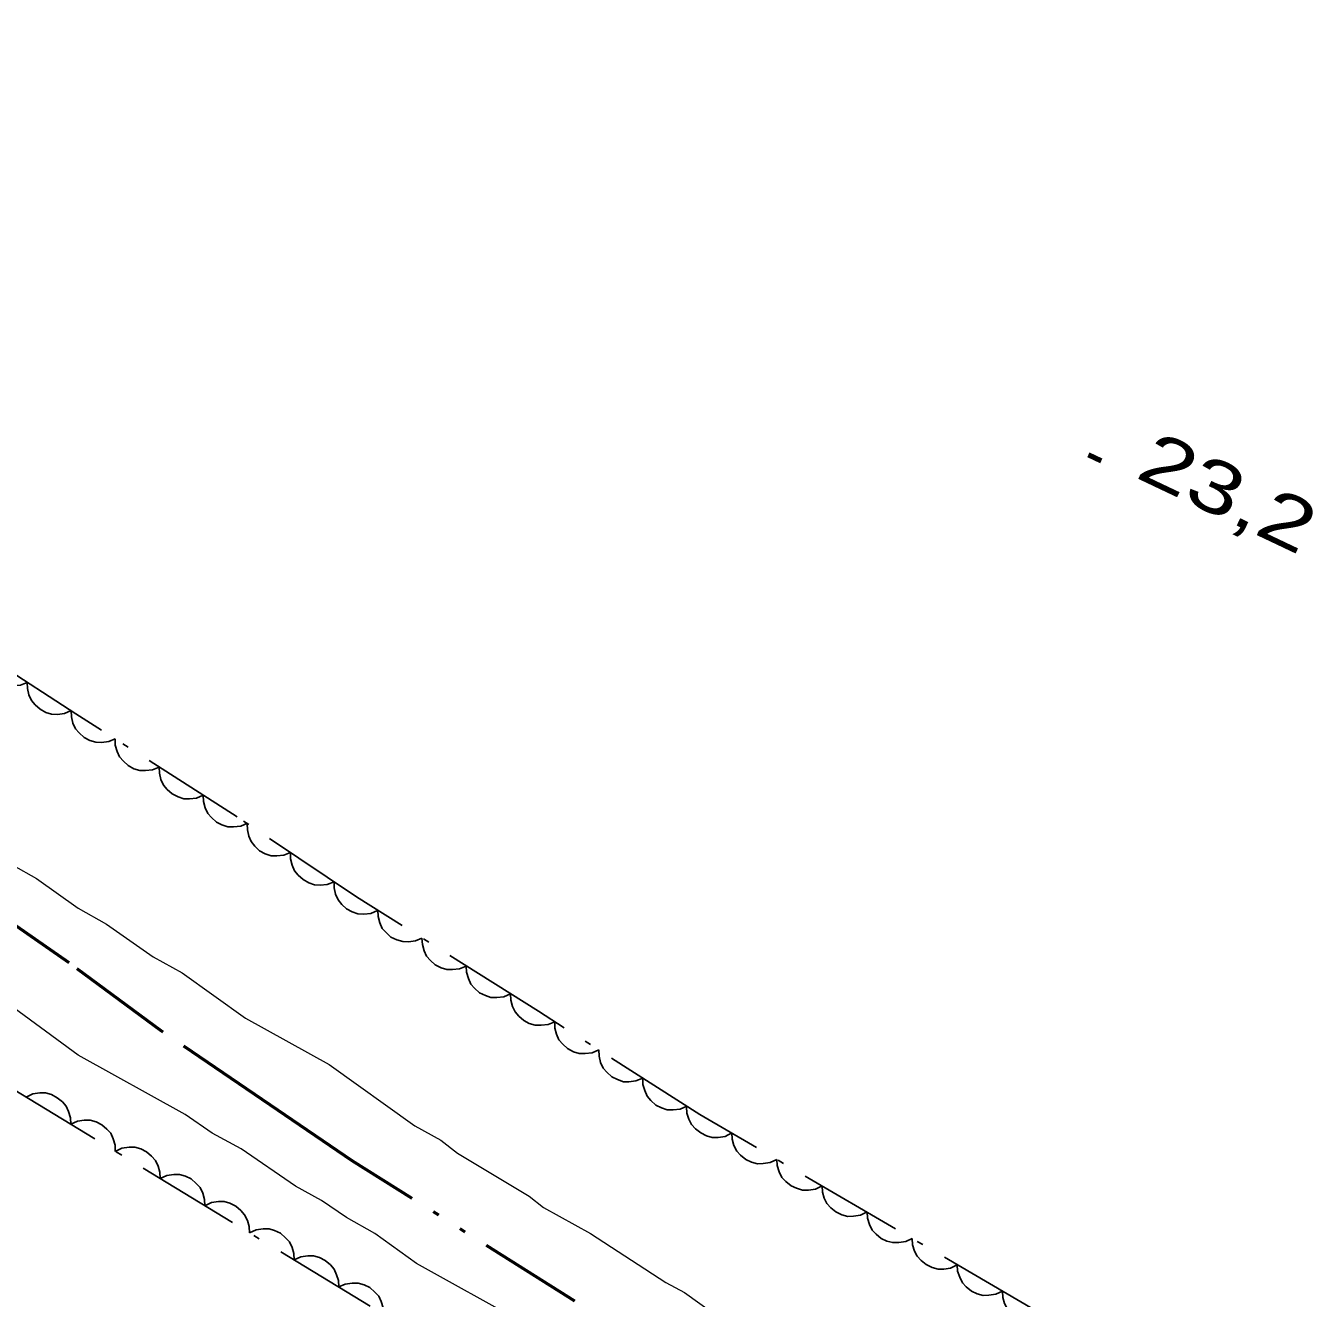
# Model space of a CAD drawing. Extents: x 356765 to 358572, y 5103174 to 5104650.
# Drawn here: x 357696.4 to 357733.37, y 5104223.8 to 5104260.32 of the extents above; entities that cross this region are included whole.
import ezdxf

# ---------------------------------------------------------------- set-up
doc = ezdxf.new("R2010")
doc.units = 0
doc.header["$LTSCALE"] = 0.6
doc.linetypes.add('DASH_DOUBLE_DOT', pattern=[9.2, 5, -1.2, 0.3, -1.2, 0.3, -1.2])
doc.linetypes.add('DOT_DASHED', pattern=[7.7, 5, -1.2, 0.3, -1.2])
for name, color, linetype, lineweight in [('2', 7, 'Continuous', 13), ('3', 7, 'Continuous', 140), ('4', 7, 'Continuous', 90), ('44', 7, 'Continuous', 25)]:
    doc.layers.add(name, color=color, linetype=linetype, lineweight=lineweight)

msp = doc.modelspace()

# ---------------------------------------------------------------- linework, layer by layer
at = {"layer": '2'}
for points in [[(357713.68, 5104221.43), (357707.61, 5104224.8), (357706.42, 5104225.66), (357705.6, 5104226.12), (357704.89, 5104226.61), (357704.14, 5104227.02), (357702.58, 5104228.09), (357701.75, 5104228.54), (357700.97, 5104229.08), (357697.9, 5104230.78), (357695.74, 5104232.37), (357695.15, 5104232.89), (357690.73, 5104236.04), (357683.39, 5104240.99), (357681.89, 5104241.82), (357680.06, 5104243.13), (357675.8, 5104245.69), (357674.54, 5104246.59), (357673.87, 5104247.15)], [(357696.03, 5104236.23), (357696.71, 5104235.85), (357697.9, 5104235), (357698.72, 5104234.54), (357700.06, 5104233.6), (357700.89, 5104233.14), (357702.71, 5104231.84), (357705.11, 5104230.51), (357707.56, 5104228.75), (357708.31, 5104228.34), (357708.79, 5104227.97), (357710.85, 5104226.73), (357711.26, 5104226.41), (357712.61, 5104225.66), (357714.77, 5104224.26), (357715.3, 5104223.97), (357716.56, 5104223.07)]]:
    msp.add_lwpolyline(points, dxfattribs=at)
at = {"layer": '3'}
msp.add_line((357726.9, 5104248.01), (357727.26, 5104247.84), dxfattribs=at)
at = {"layer": '4', "linetype": 'DASH_DOUBLE_DOT', "lineweight": 53}
msp.add_lwpolyline([(357712.16, 5104223.72), (357705.77, 5104227.75), (357703.42, 5104229.35), (357700.29, 5104231.48), (357697.65, 5104233.43), (357694.75, 5104235.44), (357691.91, 5104237.21), (357689.75, 5104238.8), (357683.12, 5104243.26), (357679.49, 5104245.38), (357676.17, 5104247.71), (357672.29, 5104250.25), (357669.94, 5104251.66), (357667.91, 5104252.78), (357663.84, 5104255.95), (357662.57, 5104256.85), (357661.31, 5104257.75), (357658.34, 5104259.89)], dxfattribs=at)
at = {"layer": '44', "linetype": 'DOT_DASHED'}
for points in [[(357729.34, 5104221.14), (357715.74, 5104229.08), (357711.11, 5104232.04), (357705.89, 5104235.33), (357702.47, 5104237.62), (357697.84, 5104240.58), (357693.52, 5104243.37), (357689.66, 5104246.29), (357685.81, 5104249.21), (357682.72, 5104252.1), (357679.46, 5104254.7), (357676.07, 5104257.75), (357673.41, 5104260.01), (357672.58, 5104262.04), (357672.32, 5104262.97), (357672.85, 5104264.63), (357673.65, 5104265.36), (357675.09, 5104266.52), (357691.27, 5104281.45), (357711, 5104299.92), (357717.62, 5104306.84), (357726.47, 5104315.66)], [(357657.68, 5104251.5), (357659.84, 5104251.87), (357662.61, 5104251.9), (357665.33, 5104251.17), (357668.03, 5104249.68), (357679.63, 5104241.67), (357695.82, 5104229.94), (357710.46, 5104221.04)]]:
    msp.add_lwpolyline(points, dxfattribs=at)
at = {"layer": '44'}
for points in [[(357696.44, 5104241.48), (357696.25, 5104241.4), (357696.05, 5104241.38), (357695.88, 5104241.38), (357695.72, 5104241.44), (357695.55, 5104241.52), (357695.41, 5104241.65), (357695.3, 5104241.77), (357695.23, 5104241.94), (357695.19, 5104242.12), (357695.18, 5104242.3)], [(357697.7, 5104240.67), (357697.51, 5104240.59), (357697.31, 5104240.56), (357697.14, 5104240.57), (357696.98, 5104240.62), (357696.81, 5104240.71), (357696.67, 5104240.84), (357696.56, 5104240.96), (357696.49, 5104241.12), (357696.45, 5104241.3), (357696.44, 5104241.48)], [(357698.97, 5104239.86), (357698.78, 5104239.78), (357698.57, 5104239.75), (357698.41, 5104239.76), (357698.24, 5104239.81), (357698.08, 5104239.9), (357697.93, 5104240.03), (357697.83, 5104240.15), (357697.75, 5104240.31), (357697.71, 5104240.49), (357697.7, 5104240.67)], [(357700.23, 5104239.05), (357700.04, 5104238.97), (357699.84, 5104238.95), (357699.67, 5104238.95), (357699.5, 5104239), (357699.34, 5104239.09), (357699.2, 5104239.22), (357699.09, 5104239.34), (357699.02, 5104239.5), (357698.97, 5104239.68), (357698.97, 5104239.86)], [(357701.49, 5104238.24), (357701.3, 5104238.16), (357701.1, 5104238.14), (357700.94, 5104238.14), (357700.77, 5104238.2), (357700.6, 5104238.28), (357700.46, 5104238.41), (357700.35, 5104238.53), (357700.28, 5104238.69), (357700.24, 5104238.87), (357700.23, 5104239.05)], [(357702.76, 5104237.44), (357702.57, 5104237.35), (357702.36, 5104237.33), (357702.2, 5104237.33), (357702.03, 5104237.39), (357701.87, 5104237.47), (357701.73, 5104237.6), (357701.62, 5104237.72), (357701.55, 5104237.88), (357701.5, 5104238.06), (357701.49, 5104238.24)], [(357704, 5104236.6), (357703.81, 5104236.52), (357703.6, 5104236.5), (357703.44, 5104236.5), (357703.27, 5104236.56), (357703.11, 5104236.65), (357702.97, 5104236.78), (357702.87, 5104236.91), (357702.8, 5104237.07), (357702.76, 5104237.25), (357702.75, 5104237.43)], [(357705.25, 5104235.76), (357705.05, 5104235.68), (357704.85, 5104235.66), (357704.69, 5104235.67), (357704.52, 5104235.73), (357704.36, 5104235.82), (357704.22, 5104235.95), (357704.11, 5104236.07), (357704.04, 5104236.23), (357704, 5104236.42), (357704, 5104236.6)], [(357706.49, 5104234.93), (357706.3, 5104234.85), (357706.1, 5104234.83), (357705.93, 5104234.84), (357705.77, 5104234.89), (357705.6, 5104234.98), (357705.47, 5104235.11), (357705.36, 5104235.24), (357705.29, 5104235.4), (357705.25, 5104235.58), (357705.25, 5104235.76)], [(357707.77, 5104234.14), (357707.58, 5104234.06), (357707.38, 5104234.03), (357707.22, 5104234.04), (357707.05, 5104234.09), (357706.88, 5104234.17), (357706.74, 5104234.3), (357706.63, 5104234.42), (357706.56, 5104234.58), (357706.51, 5104234.76), (357706.5, 5104234.94)], [(357709.04, 5104233.34), (357708.85, 5104233.26), (357708.65, 5104233.24), (357708.48, 5104233.24), (357708.32, 5104233.29), (357708.15, 5104233.37), (357708.01, 5104233.5), (357707.9, 5104233.62), (357707.83, 5104233.78), (357707.78, 5104233.96), (357707.77, 5104234.14)], [(357710.31, 5104232.54), (357710.12, 5104232.46), (357709.92, 5104232.44), (357709.75, 5104232.44), (357709.59, 5104232.49), (357709.42, 5104232.57), (357709.28, 5104232.7), (357709.17, 5104232.82), (357709.1, 5104232.98), (357709.05, 5104233.16), (357709.04, 5104233.34)], [(357711.58, 5104231.74), (357711.39, 5104231.66), (357711.19, 5104231.64), (357711.02, 5104231.64), (357710.85, 5104231.69), (357710.69, 5104231.78), (357710.55, 5104231.9), (357710.44, 5104232.02), (357710.37, 5104232.18), (357710.32, 5104232.36), (357710.31, 5104232.54)], [(357712.84, 5104230.93), (357712.65, 5104230.85), (357712.45, 5104230.83), (357712.28, 5104230.83), (357712.12, 5104230.88), (357711.95, 5104230.97), (357711.81, 5104231.1), (357711.7, 5104231.22), (357711.63, 5104231.38), (357711.58, 5104231.56), (357711.58, 5104231.74)], [(357714.11, 5104230.12), (357713.91, 5104230.04), (357713.71, 5104230.02), (357713.55, 5104230.02), (357713.38, 5104230.08), (357713.22, 5104230.16), (357713.07, 5104230.29), (357712.97, 5104230.41), (357712.89, 5104230.57), (357712.85, 5104230.75), (357712.84, 5104230.93)], [(357715.37, 5104229.32), (357715.18, 5104229.23), (357714.98, 5104229.21), (357714.81, 5104229.21), (357714.64, 5104229.27), (357714.48, 5104229.35), (357714.34, 5104229.48), (357714.23, 5104229.6), (357714.16, 5104229.77), (357714.11, 5104229.94), (357714.11, 5104230.12)], [(357696.41, 5104229.58), (357696.6, 5104229.67), (357696.8, 5104229.7), (357696.97, 5104229.7), (357697.14, 5104229.65), (357697.3, 5104229.56), (357697.45, 5104229.44), (357697.56, 5104229.32), (357697.63, 5104229.16), (357697.68, 5104228.98), (357697.69, 5104228.8)], [(357716.66, 5104228.55), (357716.47, 5104228.45), (357716.27, 5104228.42), (357716.1, 5104228.42), (357715.93, 5104228.47), (357715.77, 5104228.55), (357715.62, 5104228.67), (357715.5, 5104228.79), (357715.43, 5104228.94), (357715.37, 5104229.12), (357715.36, 5104229.3)], [(357697.69, 5104228.8), (357697.88, 5104228.89), (357698.08, 5104228.92), (357698.25, 5104228.92), (357698.42, 5104228.87), (357698.58, 5104228.78), (357698.73, 5104228.66), (357698.84, 5104228.54), (357698.91, 5104228.38), (357698.97, 5104228.2), (357698.97, 5104228.02)], [(357717.95, 5104227.79), (357717.76, 5104227.7), (357717.56, 5104227.67), (357717.4, 5104227.66), (357717.23, 5104227.71), (357717.06, 5104227.79), (357716.91, 5104227.91), (357716.8, 5104228.03), (357716.72, 5104228.19), (357716.67, 5104228.37), (357716.66, 5104228.55)], [(357698.97, 5104228.02), (357699.16, 5104228.11), (357699.37, 5104228.14), (357699.53, 5104228.14), (357699.7, 5104228.09), (357699.86, 5104228.01), (357700.01, 5104227.88), (357700.12, 5104227.76), (357700.2, 5104227.6), (357700.25, 5104227.42), (357700.26, 5104227.24)], [(357719.25, 5104227.03), (357719.06, 5104226.94), (357718.86, 5104226.91), (357718.69, 5104226.91), (357718.52, 5104226.96), (357718.36, 5104227.03), (357718.21, 5104227.16), (357718.1, 5104227.27), (357718.02, 5104227.43), (357717.96, 5104227.61), (357717.95, 5104227.79)], [(357700.26, 5104227.24), (357700.45, 5104227.33), (357700.65, 5104227.36), (357700.81, 5104227.36), (357700.98, 5104227.31), (357701.15, 5104227.23), (357701.29, 5104227.1), (357701.4, 5104226.98), (357701.48, 5104226.82), (357701.53, 5104226.64), (357701.54, 5104226.46)], [(357720.54, 5104226.28), (357720.35, 5104226.19), (357720.15, 5104226.16), (357719.99, 5104226.15), (357719.82, 5104226.2), (357719.65, 5104226.28), (357719.5, 5104226.4), (357719.39, 5104226.52), (357719.31, 5104226.68), (357719.26, 5104226.85), (357719.25, 5104227.03)], [(357701.54, 5104226.46), (357701.73, 5104226.55), (357701.93, 5104226.58), (357702.09, 5104226.58), (357702.26, 5104226.53), (357702.43, 5104226.45), (357702.57, 5104226.32), (357702.68, 5104226.2), (357702.76, 5104226.04), (357702.81, 5104225.86), (357702.82, 5104225.68)], [(357721.84, 5104225.52), (357721.65, 5104225.43), (357721.45, 5104225.4), (357721.28, 5104225.4), (357721.11, 5104225.44), (357720.95, 5104225.52), (357720.8, 5104225.64), (357720.69, 5104225.76), (357720.61, 5104225.92), (357720.55, 5104226.1), (357720.54, 5104226.28)], [(357702.82, 5104225.68), (357703.01, 5104225.77), (357703.21, 5104225.8), (357703.38, 5104225.8), (357703.54, 5104225.75), (357703.71, 5104225.67), (357703.85, 5104225.54), (357703.97, 5104225.42), (357704.04, 5104225.26), (357704.09, 5104225.09), (357704.1, 5104224.91)], [(357723.13, 5104224.76), (357722.94, 5104224.67), (357722.74, 5104224.64), (357722.58, 5104224.64), (357722.41, 5104224.69), (357722.24, 5104224.77), (357722.09, 5104224.89), (357721.98, 5104225.01), (357721.9, 5104225.16), (357721.85, 5104225.34), (357721.84, 5104225.52)], [(357704.1, 5104224.91), (357704.29, 5104224.99), (357704.49, 5104225.02), (357704.66, 5104225.02), (357704.83, 5104224.97), (357704.99, 5104224.89), (357705.14, 5104224.76), (357705.25, 5104224.64), (357705.32, 5104224.48), (357705.37, 5104224.31), (357705.38, 5104224.13)], [(357724.43, 5104224.01), (357724.24, 5104223.92), (357724.04, 5104223.89), (357723.87, 5104223.88), (357723.7, 5104223.93), (357723.54, 5104224.01), (357723.39, 5104224.13), (357723.28, 5104224.25), (357723.2, 5104224.41), (357723.14, 5104224.58), (357723.13, 5104224.76)], [(357705.38, 5104224.13), (357705.57, 5104224.21), (357705.77, 5104224.24), (357705.94, 5104224.24), (357706.11, 5104224.19), (357706.27, 5104224.11), (357706.42, 5104223.98), (357706.53, 5104223.86), (357706.6, 5104223.71), (357706.66, 5104223.53), (357706.66, 5104223.35)], [(357725.72, 5104223.25), (357725.54, 5104223.16), (357725.33, 5104223.13), (357725.17, 5104223.13), (357725, 5104223.17), (357724.83, 5104223.25), (357724.69, 5104223.38), (357724.57, 5104223.49), (357724.49, 5104223.65), (357724.44, 5104223.83), (357724.43, 5104224.01)]]:
    msp.add_lwpolyline(points, dxfattribs=at)

# ---------------------------------------------------------------- texts
at = {"layer": '3', "width": 1.35}
msp.add_text('23,2   ', height=1.5, rotation=334.619, dxfattribs=at).set_placement((357728.2, 5104247.38))

doc.saveas('drawing.dxf')
